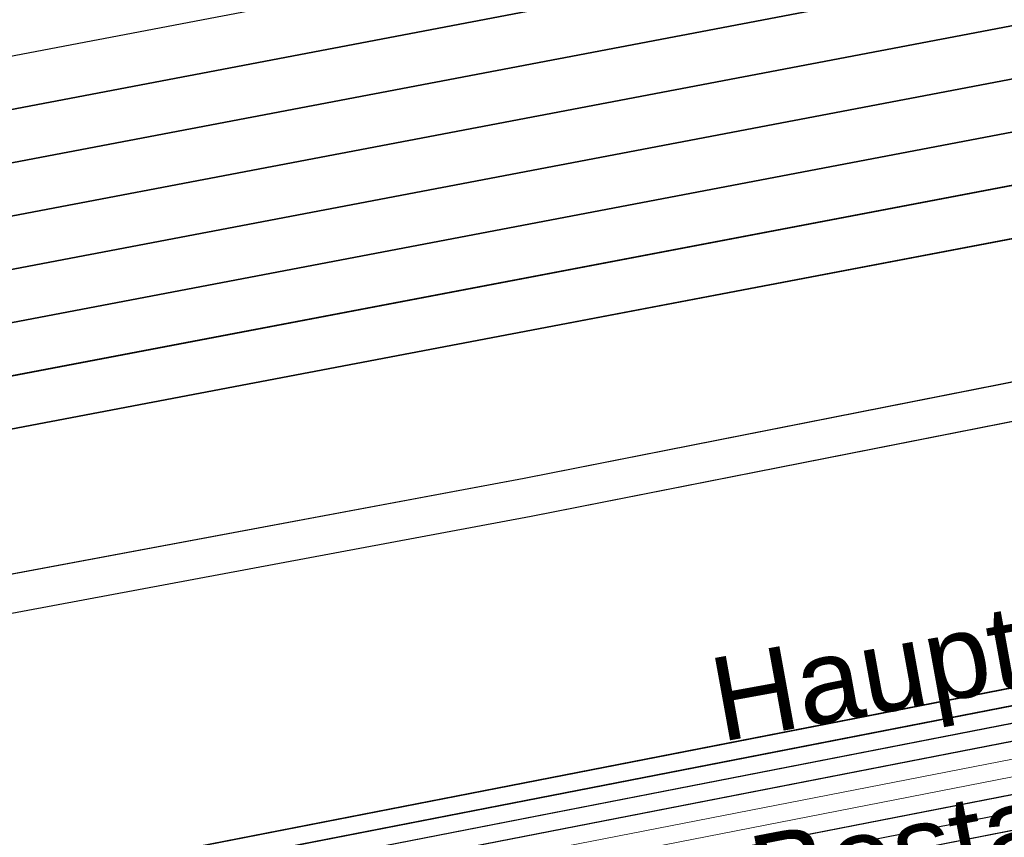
# Model space of a CAD drawing. Header units: metres. Extents: x -502 to 161, y -108 to 174.
# Tile 418 of 656: x -109.01 to -106.19, y -23.66 to -21.32. Entities that reach past the tile are written whole.
import ezdxf

# ---------------------------------------------------------------- set-up
doc = ezdxf.new("R2010")
doc.units = ezdxf.units.M
doc.header["$LTSCALE"] = 0.1
doc.linetypes.add('237', pattern=[93, 75, -18])
for name, color, linetype in [('BRI31-005.05-5p02-Koordinierung Lageplan 4. BA ZOB West 2022-06-15', 7, 'Continuous'), ('BRI31-005.06-5f07-Koordinierung Lageplan 4. BA ZOB Fernbusbahnh', 7, 'Continuous'), ('BRI32-005.02-5f05-Koordinierung Schemaplan 4 BA ZOB Teilbereich', 7, 'Continuous'), ('BRI32-005.03-5f06-Koordinierung Schemaplan 4 BA ZOB Teilbereich 2 Ost - Bahnhofsallee 2023-01-21', 7, 'Continuous')]:
    doc.layers.add(name, color=color, linetype=linetype)
doc.styles.add('Arial', font='arial.ttf')

msp = doc.modelspace()

# ---------------------------------------------------------------- linework, layer by layer
at = {"layer": 'BRI31-005.05-5p02-Koordinierung Lageplan 4. BA ZOB West 2022-06-15', "color": 7, "linetype": 'Continuous', "lineweight": 35, "transparency": 33554687}
msp.add_line((-117.887, -23.8696), (-104.7662, -21.3706), dxfattribs=at)
at = {"layer": 'BRI31-005.05-5p02-Koordinierung Lageplan 4. BA ZOB West 2022-06-15', "color": 6, "linetype": 'Continuous', "lineweight": 25, "true_color": 0xff00ff, "transparency": 33554687, "flags": 128}
for points in [[(-12.8197, -7.1584), (-13.0948, -7.1684), (-17.6753, -7.3484), (-25.0233, -7.7685), (-29.4119, -8.0888), (-36.588, -9.7298), (-36.8022, -9.7791), (-48.761, -11.229), (-54.8582, -12.3594), (-60.5568, -13.5195), (-72.2392, -15.9794), (-83.9386, -18.0493), (-95.7552, -20.2994), (-107.5641, -22.6294), (-119.3715, -24.8394), (-124.8625, -26.009), (-126.093, -26.1489), (-127.2478, -26.3291), (-138.8097, -28.3993), (-150.5411, -30.6494), (-156.6329, -31.8278), (-162.3974, -31.1788), (-174.3003, -29.339)], [(-174.3171, -29.4477), (-162.412, -31.2879), (-156.6285, -31.939), (-150.5203, -30.7574), (-138.7897, -28.5075), (-127.2296, -26.4376), (-126.0783, -26.2579), (-124.8448, -26.1177), (-119.3499, -24.9473), (-107.5433, -22.7374), (-95.7342, -20.4074), (-83.9188, -18.1575), (-72.2182, -16.0874), (-60.5345, -13.6272), (-54.8372, -12.4674), (-48.7444, -11.3378), (-36.7832, -9.8876), (-36.5634, -9.837), (-29.3955, -8.1979), (-25.0161, -7.8783), (-17.67, -7.4583), (-13.0906, -7.2783), (-12.8157, -7.2683)]]:
    msp.add_lwpolyline(points, dxfattribs=at)
at = {"layer": 'BRI31-005.05-5p02-Koordinierung Lageplan 4. BA ZOB West 2022-06-15', "color": 190, "linetype": 'Continuous', "lineweight": 35, "true_color": 0x7f00ff, "transparency": 33554687, "flags": 128}
for points in [[(-55.7007, -13.3634), (-59.4327, -13.9934), (-61.4087, -14.3464), (-62.2647, -14.4984), (-62.6667, -14.5974), (-62.8907, -14.7334), (-63.5967, -15.2334), (-64.4177, -15.8004), (-64.8657, -15.8864), (-69.7037, -16.7484), (-75.4637, -17.6884), (-81.7337, -18.6534), (-88.9077, -20.0034), (-93.6827, -20.7334), (-98.9647, -21.6334), (-104.5957, -22.9234), (-121.8907, -26.2934), (-126.8117, -27.2034), (-150.4477, -31.7134), (-157.1307, -33.0134), (-162.7687, -32.1234), (-174.7807, -30.4434), (-178.1477, -29.6134), (-179.1357, -29.4334)], [(-93.6747, -20.7824), (-98.9547, -21.6824), (-104.5847, -22.9724), (-121.8807, -26.3424), (-126.8027, -27.2524), (-150.4387, -31.7624), (-150.7407, -31.8214), (-157.1297, -33.0644), (-162.7757, -32.1724), (-174.7877, -30.4934), (-178.1567, -29.6624), (-179.1357, -29.4844)]]:
    msp.add_lwpolyline(points, dxfattribs=at)
at = {"layer": 'BRI31-005.05-5p02-Koordinierung Lageplan 4. BA ZOB West 2022-06-15', "color": 250, "linetype": 'Continuous', "lineweight": 25, "true_color": 0x333333, "transparency": 33554687, "flags": 128}
for points in [[(-179.1357, -29.7394), (-178.2047, -29.9074), (-176.5237, -30.3244), (-174.8367, -30.8434), (-162.8247, -32.5154), (-157.1227, -33.4214), (-150.6707, -32.1644), (-150.3757, -32.1054), (-126.7397, -27.5954), (-121.8107, -26.6854), (-104.5117, -23.3154), (-93.6067, -21.1744), (-88.8337, -20.4444), (-81.6527, -19.0944), (-75.3827, -18.1294), (-69.6317, -17.1894), (-64.2647, -16.2324), (-63.2977, -15.6984), (-62.6077, -15.0894), (-62.1947, -14.8414), (-59.6597, -14.3864), (-59.3767, -14.3364), (-55.6447, -13.7064)], [(-62.5057, -14.9114), (-62.7017, -15.0274), (-63.4007, -15.5204), (-64.2987, -16.1364), (-69.6477, -17.0914), (-75.4007, -18.0314), (-81.6707, -18.9964), (-88.8497, -20.3464), (-93.6247, -21.0764), (-104.5317, -23.2174), (-121.8307, -26.5874), (-126.7577, -27.4974), (-150.3937, -32.0074), (-150.6907, -32.0664), (-157.1247, -33.3194), (-162.8107, -32.4174), (-174.8227, -30.7434), (-176.4997, -30.2264), (-178.1847, -29.8094), (-179.1357, -29.6374)], [(-62.4797, -14.9544), (-62.6747, -15.0694), (-63.3727, -15.5614), (-64.2817, -16.1844), (-69.6397, -17.1404), (-75.3917, -18.0804), (-81.6617, -19.0454), (-88.8417, -20.3954), (-93.6157, -21.1254), (-104.5217, -23.2664), (-121.8207, -26.6364), (-126.7487, -27.5464), (-150.3847, -32.0564), (-150.6807, -32.1154), (-157.1237, -33.3704), (-162.8177, -32.4664), (-174.8297, -30.7934), (-176.5117, -30.2754), (-178.1947, -29.8584), (-179.1357, -29.6884)], [(-93.6667, -20.8314), (-98.9447, -21.7314), (-104.5737, -23.0214), (-121.8707, -26.3914), (-126.7937, -27.3014), (-150.4297, -31.8114), (-150.7307, -31.8704), (-157.1287, -33.1154), (-162.7827, -32.2214), (-174.7947, -30.5434), (-178.1657, -29.7114), (-179.1357, -29.5354)], [(-93.6587, -20.8804), (-98.9347, -21.7804), (-104.5627, -23.0704), (-121.8607, -26.4404), (-126.7847, -27.3504), (-150.4207, -31.8604), (-150.7207, -31.9194), (-157.1277, -33.1664), (-162.7897, -32.2704), (-174.8017, -30.5934), (-178.1747, -29.7604), (-179.1357, -29.5864)]]:
    msp.add_lwpolyline(points, dxfattribs=at)
at = {"layer": 'BRI31-005.05-5p02-Koordinierung Lageplan 4. BA ZOB West 2022-06-15', "color": 190, "linetype": 'Continuous', "lineweight": 35, "true_color": 0x7f00ff, "transparency": 33554687, "flags": 128}
msp.add_lwpolyline([(-120.8247, -23.0396, -0.023455), (-120.0029, -22.9274), (-120.0029, -22.9274, -0.111418), (-119.1999, -23.0348), (-119.1999, -23.0348, 0.136637), (-118.0273, -23.1328), (-114.3418, -22.4309, -0.04212), (-113.4301, -22.3357, 0.042117), (-112.5687, -22.2458), (-104.8785, -20.7812)], format="xyb", dxfattribs=at)
at = {"layer": 'BRI31-005.05-5p02-Koordinierung Lageplan 4. BA ZOB West 2022-06-15', "color": 116, "linetype": 'Continuous', "lineweight": 13, "true_color": 0x007f3f, "transparency": 33554687, "flags": 128}
for points in [[(-150.4307, -31.8114), (-126.7937, -27.3014), (-121.8697, -26.3914), (-104.5727, -23.0214), (-98.8977, -21.7234), (-93.6667, -20.8304)], [(-150.4217, -31.8604), (-126.7847, -27.3504), (-121.8597, -26.4404), (-104.5617, -23.0704), (-98.9347, -21.7804), (-93.6587, -20.8794)], [(-93.6347, -21.0284), (-98.8577, -21.9194), (-104.5307, -23.2174), (-121.8317, -26.5874), (-126.7577, -27.4974), (-150.3927, -32.0074)], [(-93.6267, -21.0774), (-98.8947, -21.9764), (-104.5197, -23.2664), (-121.8217, -26.6364), (-126.7487, -27.5464), (-150.3837, -32.0564)]]:
    msp.add_lwpolyline(points, dxfattribs=at)
at = {"layer": 'BRI31-005.05-5p02-Koordinierung Lageplan 4. BA ZOB West 2022-06-15', "color": 251, "linetype": 'Continuous', "lineweight": 13, "true_color": 0x5b5b5b, "transparency": 33554687, "flags": 128}
for points in [[(-93.6507, -20.9294), (-98.8777, -21.8214), (-104.5517, -23.1194), (-121.8507, -26.4894), (-126.7757, -27.3994), (-150.4117, -31.9094), (-150.7107, -31.9684), (-157.1267, -33.2174), (-162.7967, -32.3194), (-174.8087, -30.6434), (-176.5547, -29.7624), (-176.4667, -28.8414), (-176.3907, -28.5144)], [(-93.6427, -20.9784), (-98.9147, -21.8784), (-104.5407, -23.1684), (-121.8407, -26.5384), (-126.7667, -27.4484), (-150.4027, -31.9584), (-150.7007, -32.0174), (-157.1257, -33.2684), (-162.8037, -32.3684), (-174.8157, -30.6934), (-176.6607, -29.8214), (-176.5657, -28.8254), (-176.4877, -28.4914)]]:
    msp.add_lwpolyline(points, dxfattribs=at)
at = {"layer": 'BRI31-005.05-5p02-Koordinierung Lageplan 4. BA ZOB West 2022-06-15', "color": 3, "linetype": 'Continuous', "lineweight": 35, "true_color": 0x00ff00, "transparency": 33554687, "flags": 128}
msp.add_lwpolyline([(-120.8009, -23.1693, -0.026872), (-120.0174, -23.0677), (-120.0174, -23.0677, -0.107961), (-119.252, -23.1755), (-119.252, -23.1755, 0.136638), (-117.9993, -23.2802), (-114.3137, -22.5783, -0.04212), (-113.4272, -22.4857), (-113.4272, -22.4857, 0.042117), (-112.5407, -22.3932), (-112.5407, -22.3932), (-104.8504, -20.9286)], format="xyb", dxfattribs=at)
at = {"layer": 'BRI31-005.05-5p02-Koordinierung Lageplan 4. BA ZOB West 2022-06-15', "color": 7, "linetype": 'Continuous', "lineweight": 35, "transparency": 33554687, "flags": 128}
for points in [[(-120.7703, -23.3346), (-120.7703, -23.3346, -0.018703), (-120.0287, -23.2262), (-120.0287, -23.2262), (-120.0287, -23.2262, -0.116228), (-119.3042, -23.3161), (-119.3042, -23.3161), (-119.3042, -23.3161, 0.136638), (-117.9712, -23.4275), (-117.9712, -23.4275), (-114.2856, -22.7256, -0.04212), (-113.4242, -22.6357), (-113.4242, -22.6357, 0.042117), (-112.5126, -22.5405), (-112.5126, -22.5405), (-104.8224, -21.0759)], [(-104.7943, -21.2233), (-112.4845, -22.6879), (-112.4845, -22.6879, -0.042117), (-113.4212, -22.7856), (-113.4212, -22.7856, 0.04212), (-114.2576, -22.873), (-117.9431, -23.5749), (-117.9431, -23.5749, -0.136638), (-119.3563, -23.4568), (-119.3563, -23.4568, 0.135231), (-120.7703, -23.3346)]]:
    msp.add_lwpolyline(points, format="xyb", dxfattribs=at)
at = {"layer": 'BRI31-005.05-5p02-Koordinierung Lageplan 4. BA ZOB West 2022-06-15', "color": 3, "linetype": '237', "lineweight": 35, "true_color": 0x00ff00, "transparency": 33554687, "flags": 128}
msp.add_lwpolyline([(-104.7382, -21.518), (-117.859, -24.017), (-117.859, -24.017, -0.096537), (-119.8292, -24.0085), (-119.8292, -24.0085), (-119.8292, -24.0085, 0.095135), (-121.828, -23.9944), (-121.828, -23.9944)], format="xyb", dxfattribs=at)
at = {"layer": 'BRI31-005.05-5p02-Koordinierung Lageplan 4. BA ZOB West 2022-06-15', "color": 7, "linetype": '237', "lineweight": 35, "transparency": 33554687, "flags": 128}
msp.add_lwpolyline([(-104.7101, -21.6653), (-117.8309, -24.1643, -0.096537), (-119.8586, -24.1556), (-119.8586, -24.1556, 0.095135), (-121.8007, -24.1419), (-121.8007, -24.1419)], format="xyb", dxfattribs=at)
at = {"layer": 'BRI31-005.06-5f07-Koordinierung Lageplan 4. BA ZOB Fernbusbahnh', "color": 190, "linetype": 'Continuous', "lineweight": 30, "true_color": 0x7f00ff, "transparency": 33554687, "flags": 128}
for points in [[(-55.7007, -13.3634), (-59.4327, -13.9934), (-61.4087, -14.3464), (-62.2647, -14.4984), (-62.6667, -14.5974), (-62.8907, -14.7334), (-63.5967, -15.2334), (-64.4177, -15.8004), (-64.8657, -15.8864), (-69.7037, -16.7484), (-75.4637, -17.6884), (-81.7337, -18.6534), (-88.9077, -20.0034), (-93.6827, -20.7334), (-98.9647, -21.6334), (-104.5957, -22.9234), (-121.8907, -26.2934), (-126.8117, -27.2034), (-150.4477, -31.7134), (-157.1307, -33.0134), (-162.7687, -32.1234), (-174.7807, -30.4434), (-178.1477, -29.6134), (-179.1357, -29.4334)], [(-93.6747, -20.7824), (-98.9547, -21.6824), (-104.5847, -22.9724), (-121.8807, -26.3424), (-126.8027, -27.2524), (-150.4387, -31.7624), (-150.7407, -31.8214), (-157.1297, -33.0644), (-162.7757, -32.1724), (-174.7877, -30.4934), (-178.1567, -29.6624), (-179.1357, -29.4844)]]:
    msp.add_lwpolyline(points, dxfattribs=at)
at = {"layer": 'BRI31-005.06-5f07-Koordinierung Lageplan 4. BA ZOB Fernbusbahnh', "color": 250, "linetype": 'Continuous', "lineweight": 20, "true_color": 0x333333, "transparency": 33554687, "flags": 128}
for points in [[(-179.1357, -29.7394), (-178.2047, -29.9074), (-176.5237, -30.3244), (-174.8367, -30.8434), (-162.8247, -32.5154), (-157.1227, -33.4214), (-150.6707, -32.1644), (-150.3757, -32.1054), (-126.7397, -27.5954), (-121.8107, -26.6854), (-104.5117, -23.3154), (-93.6067, -21.1744), (-88.8337, -20.4444), (-81.6527, -19.0944), (-75.3827, -18.1294), (-69.6317, -17.1894), (-64.2647, -16.2324), (-63.2977, -15.6984), (-62.6077, -15.0894), (-62.1947, -14.8414), (-59.6597, -14.3864), (-59.3767, -14.3364), (-55.6447, -13.7064)], [(-62.5057, -14.9114), (-62.7017, -15.0274), (-63.4007, -15.5204), (-64.2987, -16.1364), (-69.6477, -17.0914), (-75.4007, -18.0314), (-81.6707, -18.9964), (-88.8497, -20.3464), (-93.6247, -21.0764), (-104.5317, -23.2174), (-121.8307, -26.5874), (-126.7577, -27.4974), (-150.3937, -32.0074), (-150.6907, -32.0664), (-157.1247, -33.3194), (-162.8107, -32.4174), (-174.8227, -30.7434), (-176.4997, -30.2264), (-178.1847, -29.8094), (-179.1357, -29.6374)], [(-62.4797, -14.9544), (-62.6747, -15.0694), (-63.3727, -15.5614), (-64.2817, -16.1844), (-69.6397, -17.1404), (-75.3917, -18.0804), (-81.6617, -19.0454), (-88.8417, -20.3954), (-93.6157, -21.1254), (-104.5217, -23.2664), (-121.8207, -26.6364), (-126.7487, -27.5464), (-150.3847, -32.0564), (-150.6807, -32.1154), (-157.1237, -33.3704), (-162.8177, -32.4664), (-174.8297, -30.7934), (-176.5117, -30.2754), (-178.1947, -29.8584), (-179.1357, -29.6884)], [(-93.6667, -20.8314), (-98.9447, -21.7314), (-104.5737, -23.0214), (-121.8707, -26.3914), (-126.7937, -27.3014), (-150.4297, -31.8114), (-150.7307, -31.8704), (-157.1287, -33.1154), (-162.7827, -32.2214), (-174.7947, -30.5434), (-178.1657, -29.7114), (-179.1357, -29.5354)], [(-93.6587, -20.8804), (-98.9347, -21.7804), (-104.5627, -23.0704), (-121.8607, -26.4404), (-126.7847, -27.3504), (-150.4207, -31.8604), (-150.7207, -31.9194), (-157.1277, -33.1664), (-162.7897, -32.2704), (-174.8017, -30.5934), (-178.1747, -29.7604), (-179.1357, -29.5864)]]:
    msp.add_lwpolyline(points, dxfattribs=at)
at = {"layer": 'BRI32-005.02-5f05-Koordinierung Schemaplan 4 BA ZOB Teilbereich', "color": 6, "linetype": 'Continuous', "lineweight": 25, "true_color": 0xff00ff, "transparency": 33554687, "flags": 128}
for points in [[(-12.8197, -7.1584), (-13.0948, -7.1684), (-17.6753, -7.3484), (-25.0233, -7.7685), (-29.4119, -8.0888), (-36.588, -9.7298), (-36.8022, -9.7791), (-48.761, -11.229), (-54.8582, -12.3594), (-60.5568, -13.5195), (-72.2392, -15.9794), (-83.9386, -18.0493), (-95.7552, -20.2994), (-107.5641, -22.6294), (-119.3715, -24.8394), (-124.8625, -26.009), (-126.093, -26.1489), (-127.2478, -26.3291), (-138.8097, -28.3993), (-150.5411, -30.6494), (-156.6329, -31.8278), (-162.3974, -31.1788), (-174.3003, -29.339)], [(-174.3171, -29.4477), (-162.412, -31.2879), (-156.6285, -31.939), (-150.5203, -30.7574), (-138.7897, -28.5075), (-127.2296, -26.4376), (-126.0783, -26.2579), (-124.8448, -26.1177), (-119.3499, -24.9473), (-107.5433, -22.7374), (-95.7342, -20.4074), (-83.9188, -18.1575), (-72.2182, -16.0874), (-60.5345, -13.6272), (-54.8372, -12.4674), (-48.7444, -11.3378), (-36.7832, -9.8876), (-36.5634, -9.837), (-29.3955, -8.1979), (-25.0161, -7.8783), (-17.67, -7.4583), (-13.0906, -7.2783), (-12.8157, -7.2683)]]:
    msp.add_lwpolyline(points, dxfattribs=at)
at = {"layer": 'BRI32-005.02-5f05-Koordinierung Schemaplan 4 BA ZOB Teilbereich', "color": 190, "linetype": 'Continuous', "lineweight": 35, "true_color": 0x7f00ff, "transparency": 33554687, "flags": 128}
for points in [[(-55.7007, -13.3634), (-59.4327, -13.9934), (-61.4087, -14.3464), (-62.2647, -14.4984), (-62.6667, -14.5974), (-62.8907, -14.7334), (-63.5967, -15.2334), (-64.4177, -15.8004), (-64.8657, -15.8864), (-69.7037, -16.7484), (-75.4637, -17.6884), (-81.7337, -18.6534), (-88.9077, -20.0034), (-93.6827, -20.7334), (-98.9647, -21.6334), (-104.5957, -22.9234), (-121.8907, -26.2934), (-126.8117, -27.2034), (-150.4477, -31.7134), (-157.1307, -33.0134), (-162.7687, -32.1234), (-174.7807, -30.4434), (-178.1477, -29.6134), (-179.1357, -29.4334)], [(-93.6747, -20.7824), (-98.9547, -21.6824), (-104.5847, -22.9724), (-121.8807, -26.3424), (-126.8027, -27.2524), (-150.4387, -31.7624), (-150.7407, -31.8214), (-157.1297, -33.0644), (-162.7757, -32.1724), (-174.7877, -30.4934), (-178.1567, -29.6624), (-179.1357, -29.4844)]]:
    msp.add_lwpolyline(points, dxfattribs=at)
at = {"layer": 'BRI32-005.02-5f05-Koordinierung Schemaplan 4 BA ZOB Teilbereich', "color": 250, "linetype": 'Continuous', "lineweight": 25, "true_color": 0x333333, "transparency": 33554687, "flags": 128}
for points in [[(-179.1357, -29.7394), (-178.2047, -29.9074), (-176.5237, -30.3244), (-174.8367, -30.8434), (-162.8247, -32.5154), (-157.1227, -33.4214), (-150.6707, -32.1644), (-150.3757, -32.1054), (-126.7397, -27.5954), (-121.8107, -26.6854), (-104.5117, -23.3154), (-93.6067, -21.1744), (-88.8337, -20.4444), (-81.6527, -19.0944), (-75.3827, -18.1294), (-69.6317, -17.1894), (-64.2647, -16.2324), (-63.2977, -15.6984), (-62.6077, -15.0894), (-62.1947, -14.8414), (-59.6597, -14.3864), (-59.3767, -14.3364), (-55.6447, -13.7064)], [(-93.6667, -20.8314), (-98.9447, -21.7314), (-104.5737, -23.0214), (-121.8707, -26.3914), (-126.7937, -27.3014), (-150.4297, -31.8114), (-150.7307, -31.8704), (-157.1287, -33.1154), (-162.7827, -32.2214), (-174.7947, -30.5434), (-178.1657, -29.7114), (-179.1357, -29.5354)], [(-93.6587, -20.8804), (-98.9347, -21.7804), (-104.5627, -23.0704), (-121.8607, -26.4404), (-126.7847, -27.3504), (-150.4207, -31.8604), (-150.7207, -31.9194), (-157.1277, -33.1664), (-162.7897, -32.2704), (-174.8017, -30.5934), (-178.1747, -29.7604), (-179.1357, -29.5864)]]:
    msp.add_lwpolyline(points, dxfattribs=at)
at = {"layer": 'BRI32-005.02-5f05-Koordinierung Schemaplan 4 BA ZOB Teilbereich', "color": 116, "linetype": 'Continuous', "lineweight": 13, "true_color": 0x007f3f, "transparency": 33554687, "flags": 128}
for points in [[(-150.4307, -31.8114), (-126.7937, -27.3014), (-121.8697, -26.3914), (-104.5727, -23.0214), (-98.8977, -21.7234), (-93.6667, -20.8304)], [(-150.4217, -31.8604), (-126.7847, -27.3504), (-121.8597, -26.4404), (-104.5617, -23.0704), (-98.9347, -21.7804), (-93.6587, -20.8794)], [(-93.6347, -21.0284), (-98.8577, -21.9194), (-104.5307, -23.2174), (-121.8317, -26.5874), (-126.7577, -27.4974), (-150.3927, -32.0074)], [(-93.6267, -21.0774), (-98.8947, -21.9764), (-104.5197, -23.2664), (-121.8217, -26.6364), (-126.7487, -27.5464), (-150.3837, -32.0564)]]:
    msp.add_lwpolyline(points, dxfattribs=at)
at = {"layer": 'BRI32-005.02-5f05-Koordinierung Schemaplan 4 BA ZOB Teilbereich', "color": 251, "linetype": 'Continuous', "lineweight": 13, "true_color": 0x5b5b5b, "transparency": 33554687, "flags": 128}
for points in [[(-93.6507, -20.9294), (-98.8777, -21.8214), (-104.5517, -23.1194), (-121.8507, -26.4894), (-126.7757, -27.3994), (-150.4117, -31.9094), (-150.7107, -31.9684), (-157.1267, -33.2174), (-162.7967, -32.3194), (-174.8087, -30.6434), (-176.5547, -29.7624), (-176.4667, -28.8414), (-176.3907, -28.5144)], [(-93.6427, -20.9784), (-98.9147, -21.8784), (-104.5407, -23.1684), (-121.8407, -26.5384), (-126.7667, -27.4484), (-150.4027, -31.9584), (-150.7007, -32.0174), (-157.1257, -33.2684), (-162.8037, -32.3684), (-174.8157, -30.6934), (-176.6607, -29.8214), (-176.5657, -28.8254), (-176.4877, -28.4914)]]:
    msp.add_lwpolyline(points, dxfattribs=at)
at = {"layer": 'BRI32-005.03-5f06-Koordinierung Schemaplan 4 BA ZOB Teilbereich 2 Ost - Bahnhofsallee 2023-01-21', "color": 7, "linetype": 'Continuous', "lineweight": 30, "transparency": 33554687}
msp.add_line((-117.887, -23.8696), (-104.7662, -21.3706), dxfattribs=at)
at = {"layer": 'BRI32-005.03-5f06-Koordinierung Schemaplan 4 BA ZOB Teilbereich 2 Ost - Bahnhofsallee 2023-01-21', "color": 6, "linetype": 'Continuous', "lineweight": 20, "true_color": 0xff00ff, "transparency": 33554687, "flags": 128}
for points in [[(-12.8197, -7.1584), (-13.0948, -7.1684), (-17.6753, -7.3484), (-25.0233, -7.7685), (-29.4119, -8.0888), (-36.588, -9.7298), (-36.8022, -9.7791), (-48.761, -11.229), (-54.8582, -12.3594), (-60.5568, -13.5195), (-72.2392, -15.9794), (-83.9386, -18.0493), (-95.7552, -20.2994), (-107.5641, -22.6294), (-119.3715, -24.8394), (-124.8625, -26.009), (-126.093, -26.1489), (-127.2478, -26.3291), (-138.8097, -28.3993), (-150.5411, -30.6494), (-156.6329, -31.8278), (-162.3974, -31.1788), (-174.3003, -29.339)], [(-174.3171, -29.4477), (-162.412, -31.2879), (-156.6285, -31.939), (-150.5203, -30.7574), (-138.7897, -28.5075), (-127.2296, -26.4376), (-126.0783, -26.2579), (-124.8448, -26.1177), (-119.3499, -24.9473), (-107.5433, -22.7374), (-95.7342, -20.4074), (-83.9188, -18.1575), (-72.2182, -16.0874), (-60.5345, -13.6272), (-54.8372, -12.4674), (-48.7444, -11.3378), (-36.7832, -9.8876), (-36.5634, -9.837), (-29.3955, -8.1979), (-25.0161, -7.8783), (-17.67, -7.4583), (-13.0906, -7.2783), (-12.8157, -7.2683)]]:
    msp.add_lwpolyline(points, dxfattribs=at)
at = {"layer": 'BRI32-005.03-5f06-Koordinierung Schemaplan 4 BA ZOB Teilbereich 2 Ost - Bahnhofsallee 2023-01-21', "color": 190, "linetype": 'Continuous', "lineweight": 30, "true_color": 0x7f00ff, "transparency": 33554687, "flags": 128}
for points in [[(-55.7007, -13.3634), (-59.4327, -13.9934), (-61.4087, -14.3464), (-62.2647, -14.4984), (-62.6667, -14.5974), (-62.8907, -14.7334), (-63.5967, -15.2334), (-64.4177, -15.8004), (-64.8657, -15.8864), (-69.7037, -16.7484), (-75.4637, -17.6884), (-81.7337, -18.6534), (-88.9077, -20.0034), (-93.6827, -20.7334), (-98.9647, -21.6334), (-104.5957, -22.9234), (-121.8907, -26.2934), (-126.8117, -27.2034), (-150.4477, -31.7134), (-157.1307, -33.0134), (-162.7687, -32.1234), (-174.7807, -30.4434), (-178.1477, -29.6134), (-179.1357, -29.4334)], [(-93.6747, -20.7824), (-98.9547, -21.6824), (-104.5847, -22.9724), (-121.8807, -26.3424), (-126.8027, -27.2524), (-150.4387, -31.7624), (-150.7407, -31.8214), (-157.1297, -33.0644), (-162.7757, -32.1724), (-174.7877, -30.4934), (-178.1567, -29.6624), (-179.1357, -29.4844)]]:
    msp.add_lwpolyline(points, dxfattribs=at)
at = {"layer": 'BRI32-005.03-5f06-Koordinierung Schemaplan 4 BA ZOB Teilbereich 2 Ost - Bahnhofsallee 2023-01-21', "color": 250, "linetype": 'Continuous', "lineweight": 20, "true_color": 0x333333, "transparency": 33554687, "flags": 128}
for points in [[(-179.1357, -29.7394), (-178.2047, -29.9074), (-176.5237, -30.3244), (-174.8367, -30.8434), (-162.8247, -32.5154), (-157.1227, -33.4214), (-150.6707, -32.1644), (-150.3757, -32.1054), (-126.7397, -27.5954), (-121.8107, -26.6854), (-104.5117, -23.3154), (-93.6067, -21.1744), (-88.8337, -20.4444), (-81.6527, -19.0944), (-75.3827, -18.1294), (-69.6317, -17.1894), (-64.2647, -16.2324), (-63.2977, -15.6984), (-62.6077, -15.0894), (-62.1947, -14.8414), (-59.6597, -14.3864), (-59.3767, -14.3364), (-55.6447, -13.7064)], [(-62.5057, -14.9114), (-62.7017, -15.0274), (-63.4007, -15.5204), (-64.2987, -16.1364), (-69.6477, -17.0914), (-75.4007, -18.0314), (-81.6707, -18.9964), (-88.8497, -20.3464), (-93.6247, -21.0764), (-104.5317, -23.2174), (-121.8307, -26.5874), (-126.7577, -27.4974), (-150.3937, -32.0074), (-150.6907, -32.0664), (-157.1247, -33.3194), (-162.8107, -32.4174), (-174.8227, -30.7434), (-176.4997, -30.2264), (-178.1847, -29.8094), (-179.1357, -29.6374)], [(-62.4797, -14.9544), (-62.6747, -15.0694), (-63.3727, -15.5614), (-64.2817, -16.1844), (-69.6397, -17.1404), (-75.3917, -18.0804), (-81.6617, -19.0454), (-88.8417, -20.3954), (-93.6157, -21.1254), (-104.5217, -23.2664), (-121.8207, -26.6364), (-126.7487, -27.5464), (-150.3847, -32.0564), (-150.6807, -32.1154), (-157.1237, -33.3704), (-162.8177, -32.4664), (-174.8297, -30.7934), (-176.5117, -30.2754), (-178.1947, -29.8584), (-179.1357, -29.6884)], [(-93.6667, -20.8314), (-98.9447, -21.7314), (-104.5737, -23.0214), (-121.8707, -26.3914), (-126.7937, -27.3014), (-150.4297, -31.8114), (-150.7307, -31.8704), (-157.1287, -33.1154), (-162.7827, -32.2214), (-174.7947, -30.5434), (-178.1657, -29.7114), (-179.1357, -29.5354)], [(-93.6587, -20.8804), (-98.9347, -21.7804), (-104.5627, -23.0704), (-121.8607, -26.4404), (-126.7847, -27.3504), (-150.4207, -31.8604), (-150.7207, -31.9194), (-157.1277, -33.1664), (-162.7897, -32.2704), (-174.8017, -30.5934), (-178.1747, -29.7604), (-179.1357, -29.5864)]]:
    msp.add_lwpolyline(points, dxfattribs=at)
at = {"layer": 'BRI32-005.03-5f06-Koordinierung Schemaplan 4 BA ZOB Teilbereich 2 Ost - Bahnhofsallee 2023-01-21', "color": 190, "linetype": 'Continuous', "lineweight": 30, "true_color": 0x7f00ff, "transparency": 33554687, "flags": 128}
for points in [[(-104.9066, -20.6339), (-111.5933, -21.9074, -0.22867), (-112.433, -21.6827), (-113.2203, -21.0046, -0.169732), (-113.5502, -20.433), (-113.5786, -20.2833)], [(-120.8247, -23.0396, -0.023455), (-120.0029, -22.9274), (-120.0029, -22.9274, -0.111418), (-119.1999, -23.0348), (-119.1999, -23.0348, 0.136637), (-118.0273, -23.1328), (-114.3418, -22.4309, -0.04212), (-113.4301, -22.3357, 0.042117), (-112.5687, -22.2458), (-104.8785, -20.7812)]]:
    msp.add_lwpolyline(points, format="xyb", dxfattribs=at)
at = {"layer": 'BRI32-005.03-5f06-Koordinierung Schemaplan 4 BA ZOB Teilbereich 2 Ost - Bahnhofsallee 2023-01-21', "color": 116, "linetype": 'Continuous', "lineweight": 9, "true_color": 0x007f3f, "transparency": 33554687, "flags": 128}
for points in [[(-150.4307, -31.8114), (-126.7937, -27.3014), (-121.8697, -26.3914), (-104.5727, -23.0214), (-98.8977, -21.7234), (-93.6667, -20.8304)], [(-150.4217, -31.8604), (-126.7847, -27.3504), (-121.8597, -26.4404), (-104.5617, -23.0704), (-98.9347, -21.7804), (-93.6587, -20.8794)], [(-93.6347, -21.0284), (-98.8577, -21.9194), (-104.5307, -23.2174), (-121.8317, -26.5874), (-126.7577, -27.4974), (-150.3927, -32.0074)], [(-93.6267, -21.0774), (-98.8947, -21.9764), (-104.5197, -23.2664), (-121.8217, -26.6364), (-126.7487, -27.5464), (-150.3837, -32.0564)]]:
    msp.add_lwpolyline(points, dxfattribs=at)
at = {"layer": 'BRI32-005.03-5f06-Koordinierung Schemaplan 4 BA ZOB Teilbereich 2 Ost - Bahnhofsallee 2023-01-21', "color": 251, "linetype": 'Continuous', "lineweight": 9, "true_color": 0x5b5b5b, "transparency": 33554687, "flags": 128}
for points in [[(-93.6507, -20.9294), (-98.8777, -21.8214), (-104.5517, -23.1194), (-121.8507, -26.4894), (-126.7757, -27.3994), (-150.4117, -31.9094), (-150.7107, -31.9684), (-157.1267, -33.2174), (-162.7967, -32.3194), (-174.8087, -30.6434), (-176.5547, -29.7624), (-176.4667, -28.8414), (-176.3907, -28.5144)], [(-93.6427, -20.9784), (-98.9147, -21.8784), (-104.5407, -23.1684), (-121.8407, -26.5384), (-126.7667, -27.4484), (-150.4027, -31.9584), (-150.7007, -32.0174), (-157.1257, -33.2684), (-162.8037, -32.3684), (-174.8157, -30.6934), (-176.6607, -29.8214), (-176.5657, -28.8254), (-176.4877, -28.4914)]]:
    msp.add_lwpolyline(points, dxfattribs=at)
at = {"layer": 'BRI32-005.03-5f06-Koordinierung Schemaplan 4 BA ZOB Teilbereich 2 Ost - Bahnhofsallee 2023-01-21', "color": 3, "linetype": 'Continuous', "lineweight": 30, "true_color": 0x00ff00, "transparency": 33554687, "flags": 128}
msp.add_lwpolyline([(-120.8009, -23.1693, -0.026872), (-120.0174, -23.0677), (-120.0174, -23.0677, -0.107961), (-119.252, -23.1755), (-119.252, -23.1755, 0.136638), (-117.9993, -23.2802), (-114.3137, -22.5783, -0.04212), (-113.4272, -22.4857), (-113.4272, -22.4857, 0.042117), (-112.5407, -22.3932), (-112.5407, -22.3932), (-104.8504, -20.9286)], format="xyb", dxfattribs=at)
at = {"layer": 'BRI32-005.03-5f06-Koordinierung Schemaplan 4 BA ZOB Teilbereich 2 Ost - Bahnhofsallee 2023-01-21', "color": 7, "linetype": 'Continuous', "lineweight": 30, "transparency": 33554687, "flags": 128}
for points in [[(-120.7703, -23.3346), (-120.7703, -23.3346, -0.018703), (-120.0287, -23.2262), (-120.0287, -23.2262), (-120.0287, -23.2262, -0.116228), (-119.3042, -23.3161), (-119.3042, -23.3161), (-119.3042, -23.3161, 0.136638), (-117.9712, -23.4275), (-117.9712, -23.4275), (-114.2856, -22.7256, -0.04212), (-113.4242, -22.6357), (-113.4242, -22.6357, 0.042117), (-112.5126, -22.5405), (-112.5126, -22.5405), (-104.8224, -21.0759)], [(-104.7943, -21.2233), (-112.4845, -22.6879), (-112.4845, -22.6879, -0.042117), (-113.4212, -22.7856), (-113.4212, -22.7856, 0.04212), (-114.2576, -22.873), (-117.9431, -23.5749), (-117.9431, -23.5749, -0.136638), (-119.3563, -23.4568), (-119.3563, -23.4568, 0.135231), (-120.7703, -23.3346)]]:
    msp.add_lwpolyline(points, format="xyb", dxfattribs=at)
at = {"layer": 'BRI32-005.03-5f06-Koordinierung Schemaplan 4 BA ZOB Teilbereich 2 Ost - Bahnhofsallee 2023-01-21', "color": 3, "linetype": '237', "lineweight": 30, "true_color": 0x00ff00, "transparency": 33554687, "flags": 128}
msp.add_lwpolyline([(-104.7382, -21.518), (-117.859, -24.017), (-117.859, -24.017, -0.096537), (-119.8292, -24.0085), (-119.8292, -24.0085), (-119.8292, -24.0085, 0.095135), (-121.828, -23.9944), (-121.828, -23.9944)], format="xyb", dxfattribs=at)
at = {"layer": 'BRI32-005.03-5f06-Koordinierung Schemaplan 4 BA ZOB Teilbereich 2 Ost - Bahnhofsallee 2023-01-21', "color": 7, "linetype": '237', "lineweight": 30, "transparency": 33554687, "flags": 128}
msp.add_lwpolyline([(-104.7101, -21.6653), (-117.8309, -24.1643, -0.096537), (-119.8586, -24.1556), (-119.8586, -24.1556, 0.095135), (-121.8007, -24.1419), (-121.8007, -24.1419)], format="xyb", dxfattribs=at)

# ---------------------------------------------------------------- texts
at = {"layer": 'BRI32-005.03-5f06-Koordinierung Schemaplan 4 BA ZOB Teilbereich 2 Ost - Bahnhofsallee 2023-01-21', "color": 7, "transparency": 33554687, "insert": (-107.0439, -23.1486), "char_height": 0.24, "attachment_point": 1, "rotation": 10.278, "line_spacing_factor": 0.25, "style": 'Arial'}
msp.add_mtext('Hauptring Bestand 2 x da 110', dxfattribs=at)
at = {"layer": 'BRI32-005.03-5f06-Koordinierung Schemaplan 4 BA ZOB Teilbereich 2 Ost - Bahnhofsallee 2023-01-21', "color": 34, "true_color": 0x994c00, "transparency": 33554687, "insert": (-106.8198, -24.1284), "char_height": 0.24, "attachment_point": 1, "rotation": 10.8412, "line_spacing_factor": 0.25, "style": 'Arial'}
msp.add_mtext('Bestand 2 x da 110 TüNet   K-Schacht - TG', dxfattribs=at)
at = {"layer": 'BRI32-005.03-5f06-Koordinierung Schemaplan 4 BA ZOB Teilbereich 2 Ost - Bahnhofsallee 2023-01-21', "color": 251, "true_color": 0x5b5b5b, "transparency": 33554687, "insert": (-106.9318, -23.6594), "char_height": 0.24, "attachment_point": 1, "rotation": 10.8419, "line_spacing_factor": 0.25, "style": 'Arial'}
msp.add_mtext('Bestand 2 x da 110 TüBus', dxfattribs=at)

doc.saveas('drawing.dxf')
